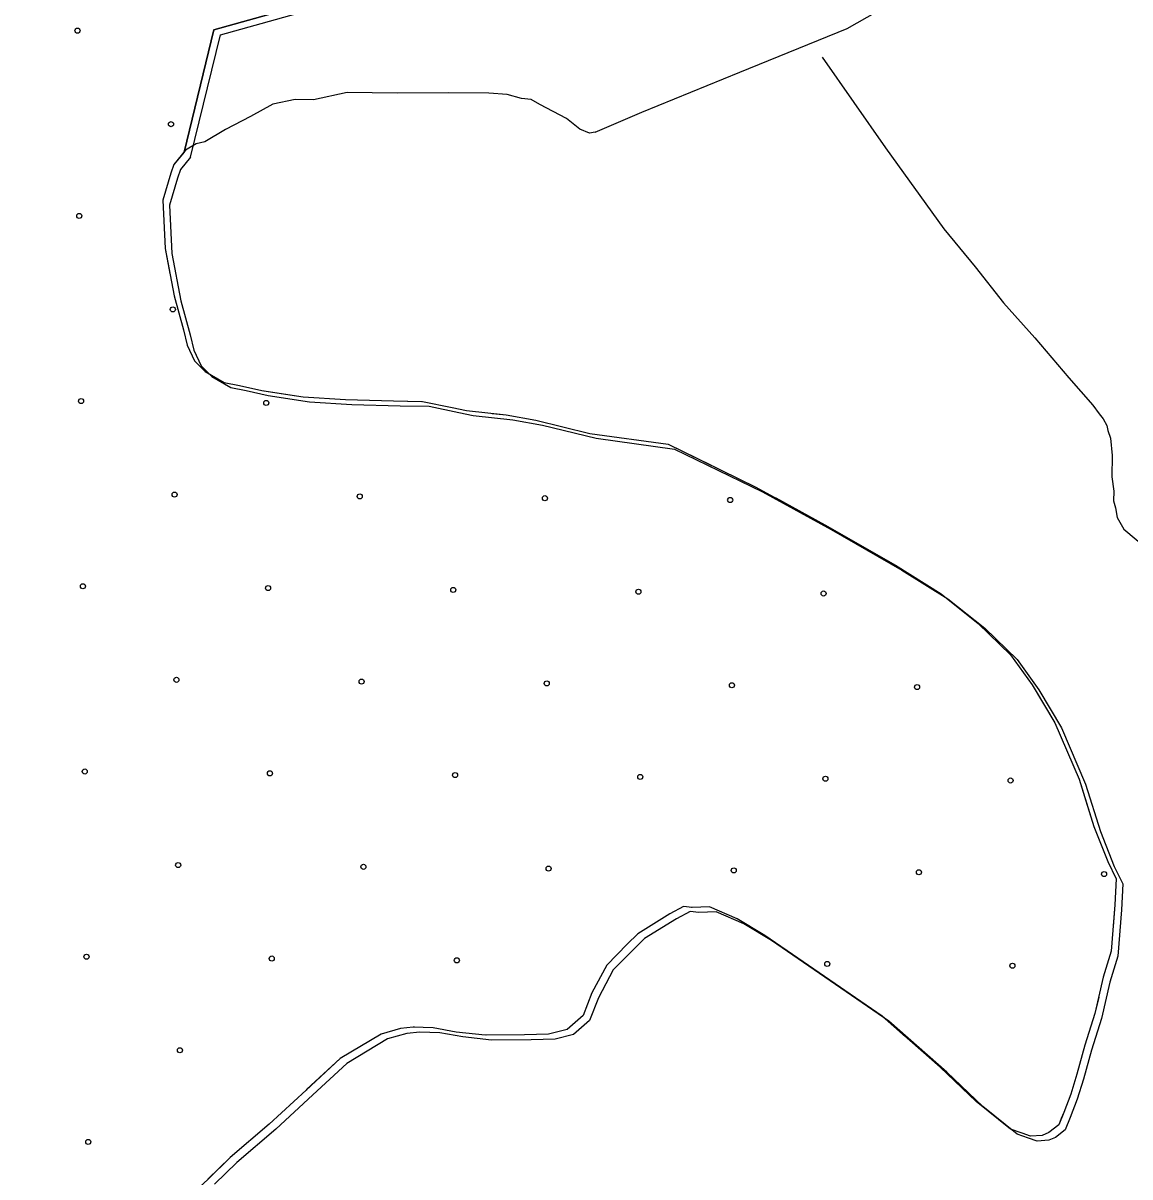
# Model space of a CAD drawing. Extents: x 1551132 to 1791609, y 378168 to 563823.
# Drawn here: x 1633033 to 1635332, y 475872 to 478268 of the extents above; entities that cross this region are included whole.
import ezdxf

# ---------------------------------------------------------------- set-up
doc = ezdxf.new("R2010")
doc.units = 0
for name, color, linetype in [('DESIGN - EROSION CONTROL - Devices', 7, 'Continuous'), ('DESIGN - SCRATCH - User 1', 7, 'Continuous'), ('DESIGN - TRAFFIC CONTROL PERMANENT - Pavement Marking Text', 7, 'Continuous'), ('DESIGN - TRANSPORTATION - Text', 7, 'Continuous'), ('SURVEY - VEGETATION - Features with Text', 7, 'Continuous')]:
    doc.layers.add(name, color=color, linetype=linetype)

msp = doc.modelspace()

# ---------------------------------------------------------------- linework, layer by layer
at = {"layer": 'DESIGN - EROSION CONTROL - Devices'}
for centre in [(1633146.302, 478251.898), (1633146.302, 478251.898), (1633340.445, 478057.755), (1633340.445, 478057.755), (1633150.035, 477867.345), (1633150.035, 477867.345), (1633344.179, 477673.202), (1633344.179, 477673.202), (1633153.769, 477482.792), (1633153.769, 477482.792), (1633538.322, 477479.059), (1633538.322, 477479.059), (1633347.912, 477288.649), (1633347.912, 477288.649), (1633732.465, 477284.915), (1633732.465, 477284.915), (1634117.018, 477281.182), (1634117.018, 477281.182), (1634501.571, 477277.448), (1634501.571, 477277.448), (1633157.502, 477098.239), (1633157.502, 477098.239), (1633542.055, 477094.506), (1633542.055, 477094.506), (1633926.608, 477090.772), (1633926.608, 477090.772), (1634311.161, 477087.039), (1634311.161, 477087.039), (1634695.714, 477083.305), (1634695.714, 477083.305), (1633351.646, 476904.096), (1633351.646, 476904.096), (1633736.199, 476900.362), (1633736.199, 476900.362), (1634120.752, 476896.629), (1634120.752, 476896.629), (1634505.305, 476892.895), (1634505.305, 476892.895), (1634889.858, 476889.162), (1634889.858, 476889.162), (1633161.236, 476713.686), (1633161.236, 476713.686), (1633545.789, 476709.953), (1633545.789, 476709.953), (1633930.342, 476706.219), (1633930.342, 476706.219), (1634314.895, 476702.486), (1634314.895, 476702.486), (1634699.448, 476698.752), (1634699.448, 476698.752), (1635084.001, 476695.019), (1635084.001, 476695.019), (1633355.379, 476519.543), (1633355.379, 476519.543), (1633739.932, 476515.809), (1633739.932, 476515.809), (1634124.485, 476512.076), (1634124.485, 476512.076), (1634509.038, 476508.342), (1634509.038, 476508.342), (1634893.591, 476504.609), (1634893.591, 476504.609), (1635278.144, 476500.875), (1635278.144, 476500.875), (1633164.97, 476329.133), (1633164.97, 476329.133), (1633549.522, 476325.4), (1633549.522, 476325.4), (1633934.075, 476321.666), (1633934.075, 476321.666), (1634703.181, 476314.199), (1634703.181, 476314.199), (1635087.734, 476310.466), (1635087.734, 476310.466), (1633359.113, 476134.99), (1633359.113, 476134.99), (1633168.703, 475944.58), (1633168.703, 475944.58)]:
    msp.add_circle(centre, 5.28, dxfattribs=at)
at = {"layer": 'DESIGN - SCRATCH - User 1'}
for points in [[(1632084.416, 476409.526), (1632514.333, 478964.076), (1633766.061, 478786.072), (1633697.58, 478614.618), (1633717.312, 478334.502), (1633429.419, 478253.791), (1633367.554, 477999.46)], [(1633367.554, 477999.46), (1633346.446, 477973.701), (1633340.229, 477955.742), (1633323.538, 477899.841), (1633328.313, 477799.58), (1633347.121, 477701.152), (1633366.262, 477630.767), (1633373.878, 477598.608), (1633389.486, 477566.349), (1633411.219, 477544.031), (1633450.96, 477521.489), (1633482.892, 477515.081), (1633528.775, 477504.48), (1633614.648, 477491.38), (1633702.612, 477486.272), (1633802.61, 477483.013), (1633862.625, 477482.263), (1633924.49, 477469.463), (1633954.423, 477463.071), (1634036.338, 477454.029), (1634098.228, 477443.237), (1634209.934, 477415.779)], [(1634209.934, 477415.779), (1634372.571, 477393.095), (1634555.2, 477304.334), (1634698.005, 477226.174), (1634844.718, 477141.947), (1634939.816, 477082.504), (1635016.906, 477021.319), (1635083.938, 476956.275), (1635129.012, 476893.557), (1635175.86, 476814.788), (1635226.168, 476697.935), (1635256.742, 476599.391), (1635285.691, 476526.898), (1635303.157, 476490.605), (1635300.391, 476436.595), (1635293.024, 476340.601), (1635276.266, 476286.791), (1635259.192, 476210.964), (1635238.259, 476145.204), (1635221.417, 476085.395), (1635208.826, 476043.535), (1635194.293, 476005.709), (1635183.926, 475979.833), (1635163.71, 475964.116), (1635149.636, 475958.316), (1635125.628, 475956.658), (1635107.728, 475962.933), (1635083.862, 475971.283), (1635012.714, 476028.385), (1634937.774, 476099.545), (1634817.352, 476205.406), (1634573.883, 476373.127), (1634516.409, 476408.003), (1634458.802, 476432.87), (1634422.795, 476431.395), (1634404.837, 476433.661), (1634376.629, 476418.053), (1634310.081, 476376.985), (1634287.781, 476355.284), (1634245.19, 476311.867), (1634214.383, 476254.257)], [(1634214.383, 476254.257), (1634196.083, 476207.147), (1634162.792, 476177.905), (1634124.66, 476168.363), (1634074.628, 476166.988), (1633992.588, 476166.013), (1633932.648, 476172.771), (1633884.732, 476181.388), (1633843.358, 476182.721), (1633816.7, 476180.238), (1633776.543, 476168.721), (1633691.887, 476117.678), (1633621.072, 476052.434), (1633544.173, 475981.249), (1633463.3, 475912.131), (1633417.193, 475867.079)]]:
    msp.add_lwpolyline(points, dxfattribs=at)
at = {"layer": 'DESIGN - TRAFFIC CONTROL PERMANENT - Pavement Marking Text'}
for points in [[(1633367.554, 477999.46), (1633429.419, 478253.791), (1633717.312, 478334.502), (1633697.58, 478614.618), (1633766.061, 478786.072), (1632514.333, 478964.076), (1632084.416, 476409.526)], [(1633367.554, 477999.46), (1633429.419, 478253.791), (1633717.312, 478334.502), (1633697.58, 478614.618), (1633766.061, 478786.072), (1632514.333, 478964.076), (1632084.416, 476409.526)], [(1633367.554, 477999.46), (1633429.419, 478253.791), (1633717.312, 478334.502), (1633697.58, 478614.618), (1633766.061, 478786.072), (1632514.333, 478964.076), (1632084.416, 476409.526)], [(1633367.554, 477999.46), (1633429.419, 478253.791), (1633717.312, 478334.502), (1633697.58, 478614.618), (1633766.061, 478786.072), (1632514.333, 478964.076), (1632084.416, 476409.526)], [(1633367.554, 477999.46), (1633429.419, 478253.791), (1633717.312, 478334.502), (1633697.58, 478614.618), (1633766.061, 478786.072), (1632514.333, 478964.076), (1632084.416, 476409.526)], [(1633381.245, 477989.201), (1633443.11, 478243.533), (1633731.004, 478324.244), (1633711.271, 478604.359), (1633779.753, 478775.814), (1632528.024, 478953.817), (1632098.108, 476399.268)], [(1633367.554, 477999.46), (1633346.446, 477973.701), (1633340.229, 477955.742), (1633323.538, 477899.841), (1633328.313, 477799.58), (1633347.121, 477701.152), (1633366.262, 477630.767), (1633373.878, 477598.608), (1633389.486, 477566.349), (1633411.219, 477544.031), (1633450.96, 477521.489), (1633482.892, 477515.081), (1633528.775, 477504.48), (1633614.648, 477491.38), (1633702.612, 477486.272), (1633802.61, 477483.013), (1633862.625, 477482.263), (1633924.49, 477469.463), (1633954.423, 477463.071), (1634036.338, 477454.029), (1634098.228, 477443.237), (1634209.934, 477415.779)], [(1633367.554, 477999.46), (1633346.446, 477973.701), (1633340.229, 477955.742), (1633323.538, 477899.841), (1633328.313, 477799.58), (1633347.121, 477701.152), (1633366.262, 477630.767), (1633373.878, 477598.608), (1633389.486, 477566.349), (1633411.219, 477544.031), (1633450.96, 477521.489), (1633482.892, 477515.081), (1633528.775, 477504.48), (1633614.648, 477491.38), (1633702.612, 477486.272), (1633802.61, 477483.013), (1633862.625, 477482.263), (1633924.49, 477469.463), (1633954.423, 477463.071), (1634036.338, 477454.029), (1634098.228, 477443.237), (1634209.934, 477415.779)], [(1633367.554, 477999.46), (1633346.446, 477973.701), (1633340.229, 477955.742), (1633323.538, 477899.841), (1633328.313, 477799.58), (1633347.121, 477701.152), (1633366.262, 477630.767), (1633373.878, 477598.608), (1633389.486, 477566.349), (1633411.219, 477544.031), (1633450.96, 477521.489), (1633482.892, 477515.081), (1633528.775, 477504.48), (1633614.648, 477491.38), (1633702.612, 477486.272), (1633802.61, 477483.013), (1633862.625, 477482.263), (1633924.49, 477469.463), (1633954.423, 477463.071), (1634036.338, 477454.029), (1634098.228, 477443.237), (1634209.934, 477415.779)], [(1633367.554, 477999.46), (1633346.446, 477973.701), (1633340.229, 477955.742), (1633323.538, 477899.841), (1633328.313, 477799.58), (1633347.121, 477701.152), (1633366.262, 477630.767), (1633373.878, 477598.608), (1633389.486, 477566.349), (1633411.219, 477544.031), (1633450.96, 477521.489), (1633482.892, 477515.081), (1633528.775, 477504.48), (1633614.648, 477491.38), (1633702.612, 477486.272), (1633802.61, 477483.013), (1633862.625, 477482.263), (1633924.49, 477469.463), (1633954.423, 477463.071), (1634036.338, 477454.029), (1634098.228, 477443.237), (1634209.934, 477415.779)], [(1633367.554, 477999.46), (1633346.446, 477973.701), (1633340.229, 477955.742), (1633323.538, 477899.841), (1633328.313, 477799.58), (1633347.121, 477701.152), (1633366.262, 477630.767), (1633373.878, 477598.608), (1633389.486, 477566.349), (1633411.219, 477544.031), (1633450.96, 477521.489), (1633482.892, 477515.081), (1633528.775, 477504.48), (1633614.648, 477491.38), (1633702.612, 477486.272), (1633802.61, 477483.013), (1633862.625, 477482.263), (1633924.49, 477469.463), (1633954.423, 477463.071), (1634036.338, 477454.029), (1634098.228, 477443.237), (1634209.934, 477415.779)], [(1633381.245, 477989.201), (1633360.137, 477963.442), (1633353.921, 477945.483), (1633337.229, 477889.582), (1633342.004, 477789.321), (1633360.812, 477690.894), (1633379.953, 477620.508), (1633387.57, 477588.349), (1633403.178, 477556.09), (1633424.91, 477533.773), (1633464.651, 477511.231), (1633496.584, 477504.822), (1633542.466, 477494.222), (1633628.339, 477481.122), (1633716.304, 477476.013), (1633816.301, 477472.755), (1633876.316, 477472.005), (1633938.182, 477459.204), (1633968.114, 477452.813), (1634050.029, 477443.771), (1634111.919, 477432.979), (1634223.625, 477405.52)], [(1634209.934, 477415.779), (1634372.571, 477393.095), (1634555.2, 477304.334), (1634698.005, 477226.174), (1634844.718, 477141.947), (1634939.816, 477082.504), (1635016.906, 477021.319), (1635083.938, 476956.275), (1635129.012, 476893.557), (1635175.86, 476814.788), (1635226.168, 476697.935), (1635256.742, 476599.391), (1635285.691, 476526.898), (1635303.157, 476490.605), (1635300.391, 476436.595), (1635293.024, 476340.601), (1635276.266, 476286.791), (1635259.192, 476210.964), (1635238.259, 476145.204), (1635221.417, 476085.395), (1635208.826, 476043.535), (1635194.293, 476005.709), (1635183.926, 475979.833), (1635163.71, 475964.116), (1635149.636, 475958.316), (1635125.628, 475956.658), (1635107.728, 475962.933), (1635083.862, 475971.283), (1635012.714, 476028.385), (1634937.774, 476099.545), (1634817.352, 476205.406), (1634573.883, 476373.127), (1634516.409, 476408.003), (1634458.802, 476432.87), (1634422.795, 476431.395), (1634404.837, 476433.661), (1634376.629, 476418.053), (1634310.081, 476376.985), (1634287.781, 476355.284), (1634245.19, 476311.867), (1634214.383, 476254.257)], [(1634209.934, 477415.779), (1634372.571, 477393.095), (1634555.2, 477304.334), (1634698.005, 477226.174), (1634844.718, 477141.947), (1634939.816, 477082.504), (1635016.906, 477021.319), (1635083.938, 476956.275), (1635129.012, 476893.557), (1635175.86, 476814.788), (1635226.168, 476697.935), (1635256.742, 476599.391), (1635285.691, 476526.898), (1635303.157, 476490.605), (1635300.391, 476436.595), (1635293.024, 476340.601), (1635276.266, 476286.791), (1635259.192, 476210.964), (1635238.259, 476145.204), (1635221.417, 476085.395), (1635208.826, 476043.535), (1635194.293, 476005.709), (1635183.926, 475979.833), (1635163.71, 475964.116), (1635149.636, 475958.316), (1635125.628, 475956.658), (1635107.728, 475962.933), (1635083.862, 475971.283), (1635012.714, 476028.385), (1634937.774, 476099.545), (1634817.352, 476205.406), (1634573.883, 476373.127), (1634516.409, 476408.003), (1634458.802, 476432.87), (1634422.795, 476431.395), (1634404.837, 476433.661), (1634376.629, 476418.053), (1634310.081, 476376.985), (1634287.781, 476355.284), (1634245.19, 476311.867), (1634214.383, 476254.257)], [(1634209.934, 477415.779), (1634372.571, 477393.095), (1634555.2, 477304.334), (1634698.005, 477226.174), (1634844.718, 477141.947), (1634939.816, 477082.504), (1635016.906, 477021.319), (1635083.938, 476956.275), (1635129.012, 476893.557), (1635175.86, 476814.788), (1635226.168, 476697.935), (1635256.742, 476599.391), (1635285.691, 476526.898), (1635303.157, 476490.605), (1635300.391, 476436.595), (1635293.024, 476340.601), (1635276.266, 476286.791), (1635259.192, 476210.964), (1635238.259, 476145.204), (1635221.417, 476085.395), (1635208.826, 476043.535), (1635194.293, 476005.709), (1635183.926, 475979.833), (1635163.71, 475964.116), (1635149.636, 475958.316), (1635125.628, 475956.658), (1635107.728, 475962.933), (1635083.862, 475971.283), (1635012.714, 476028.385), (1634937.774, 476099.545), (1634817.352, 476205.406), (1634573.883, 476373.127), (1634516.409, 476408.003), (1634458.802, 476432.87), (1634422.795, 476431.395), (1634404.837, 476433.661), (1634376.629, 476418.053), (1634310.081, 476376.985), (1634287.781, 476355.284), (1634245.19, 476311.867), (1634214.383, 476254.257)], [(1634209.934, 477415.779), (1634372.571, 477393.095), (1634555.2, 477304.334), (1634698.005, 477226.174), (1634844.718, 477141.947), (1634939.816, 477082.504), (1635016.906, 477021.319), (1635083.938, 476956.275), (1635129.012, 476893.557), (1635175.86, 476814.788), (1635226.168, 476697.935), (1635256.742, 476599.391), (1635285.691, 476526.898), (1635303.157, 476490.605), (1635300.391, 476436.595), (1635293.024, 476340.601), (1635276.266, 476286.791), (1635259.192, 476210.964), (1635238.259, 476145.204), (1635221.417, 476085.395), (1635208.826, 476043.535), (1635194.293, 476005.709), (1635183.926, 475979.833), (1635163.71, 475964.116), (1635149.636, 475958.316), (1635125.628, 475956.658), (1635107.728, 475962.933), (1635083.862, 475971.283), (1635012.714, 476028.385), (1634937.774, 476099.545), (1634817.352, 476205.406), (1634573.883, 476373.127), (1634516.409, 476408.003), (1634458.802, 476432.87), (1634422.795, 476431.395), (1634404.837, 476433.661), (1634376.629, 476418.053), (1634310.081, 476376.985), (1634287.781, 476355.284), (1634245.19, 476311.867), (1634214.383, 476254.257)], [(1634209.934, 477415.779), (1634372.571, 477393.095), (1634555.2, 477304.334), (1634698.005, 477226.174), (1634844.718, 477141.947), (1634939.816, 477082.504), (1635016.906, 477021.319), (1635083.938, 476956.275), (1635129.012, 476893.557), (1635175.86, 476814.788), (1635226.168, 476697.935), (1635256.742, 476599.391), (1635285.691, 476526.898), (1635303.157, 476490.605), (1635300.391, 476436.595), (1635293.024, 476340.601), (1635276.266, 476286.791), (1635259.192, 476210.964), (1635238.259, 476145.204), (1635221.417, 476085.395), (1635208.826, 476043.535), (1635194.293, 476005.709), (1635183.926, 475979.833), (1635163.71, 475964.116), (1635149.636, 475958.316), (1635125.628, 475956.658), (1635107.728, 475962.933), (1635083.862, 475971.283), (1635012.714, 476028.385), (1634937.774, 476099.545), (1634817.352, 476205.406), (1634573.883, 476373.127), (1634516.409, 476408.003), (1634458.802, 476432.87), (1634422.795, 476431.395), (1634404.837, 476433.661), (1634376.629, 476418.053), (1634310.081, 476376.985), (1634287.781, 476355.284), (1634245.19, 476311.867), (1634214.383, 476254.257)], [(1634223.625, 477405.52), (1634386.263, 477382.836), (1634568.892, 477294.076), (1634711.697, 477215.915), (1634858.41, 477131.688), (1634953.508, 477072.245), (1635030.597, 477011.06), (1635097.629, 476946.017), (1635142.703, 476883.299), (1635189.552, 476804.53), (1635239.859, 476687.677), (1635270.433, 476589.133), (1635299.382, 476516.639), (1635316.849, 476480.347), (1635314.082, 476426.337), (1635306.715, 476330.343), (1635289.957, 476276.533), (1635272.883, 476200.706), (1635251.95, 476134.946), (1635235.109, 476075.136), (1635222.517, 476033.277), (1635207.984, 475995.451), (1635197.618, 475969.575), (1635177.402, 475953.858), (1635163.327, 475948.058), (1635139.319, 475946.399), (1635121.42, 475952.674), (1635097.553, 475961.025), (1635026.405, 476018.126), (1634951.465, 476089.286), (1634831.043, 476195.147), (1634587.574, 476362.868), (1634530.1, 476397.744), (1634472.493, 476422.611), (1634436.486, 476421.136), (1634418.528, 476423.403), (1634390.32, 476407.794), (1634323.772, 476366.726), (1634301.472, 476345.026), (1634258.882, 476301.608), (1634228.074, 476243.998)], [(1634214.383, 476254.257), (1634196.083, 476207.147), (1634162.792, 476177.905), (1634124.66, 476168.363), (1634074.628, 476166.988), (1633992.588, 476166.013), (1633932.648, 476172.771), (1633884.732, 476181.388), (1633843.358, 476182.721), (1633816.7, 476180.238), (1633776.543, 476168.721), (1633691.887, 476117.678), (1633621.072, 476052.434), (1633544.173, 475981.249), (1633463.3, 475912.131), (1633417.193, 475867.079)], [(1634214.383, 476254.257), (1634196.083, 476207.147), (1634162.792, 476177.905), (1634124.66, 476168.363), (1634074.628, 476166.988), (1633992.588, 476166.013), (1633932.648, 476172.771), (1633884.732, 476181.388), (1633843.358, 476182.721), (1633816.7, 476180.238), (1633776.543, 476168.721), (1633691.887, 476117.678), (1633621.072, 476052.434), (1633544.173, 475981.249), (1633463.3, 475912.131), (1633417.193, 475867.079)], [(1634214.383, 476254.257), (1634196.083, 476207.147), (1634162.792, 476177.905), (1634124.66, 476168.363), (1634074.628, 476166.988), (1633992.588, 476166.013), (1633932.648, 476172.771), (1633884.732, 476181.388), (1633843.358, 476182.721), (1633816.7, 476180.238), (1633776.543, 476168.721), (1633691.887, 476117.678), (1633621.072, 476052.434), (1633544.173, 475981.249), (1633463.3, 475912.131), (1633417.193, 475867.079)], [(1634214.383, 476254.257), (1634196.083, 476207.147), (1634162.792, 476177.905), (1634124.66, 476168.363), (1634074.628, 476166.988), (1633992.588, 476166.013), (1633932.648, 476172.771), (1633884.732, 476181.388), (1633843.358, 476182.721), (1633816.7, 476180.238), (1633776.543, 476168.721), (1633691.887, 476117.678), (1633621.072, 476052.434), (1633544.173, 475981.249), (1633463.3, 475912.131), (1633417.193, 475867.079)], [(1634214.383, 476254.257), (1634196.083, 476207.147), (1634162.792, 476177.905), (1634124.66, 476168.363), (1634074.628, 476166.988), (1633992.588, 476166.013), (1633932.648, 476172.771), (1633884.732, 476181.388), (1633843.358, 476182.721), (1633816.7, 476180.238), (1633776.543, 476168.721), (1633691.887, 476117.678), (1633621.072, 476052.434), (1633544.173, 475981.249), (1633463.3, 475912.131), (1633417.193, 475867.079)], [(1634228.074, 476243.998), (1634209.775, 476196.889), (1634176.484, 476167.646), (1634138.351, 476158.104), (1634088.319, 476156.729), (1634006.279, 476155.754), (1633946.339, 476162.512), (1633898.423, 476171.129), (1633857.049, 476172.463), (1633830.392, 476169.979), (1633790.234, 476158.462), (1633705.578, 476107.419), (1633634.763, 476042.176), (1633557.865, 475970.991), (1633476.992, 475901.872), (1633430.884, 475856.821)]]:
    msp.add_lwpolyline(points, dxfattribs=at)
at = {"layer": 'DESIGN - TRANSPORTATION - Text'}
for points in [[(1634221.484, 478040.87), (1634318.456, 478082.571), (1634521.527, 478165.698), (1634744.705, 478256.526), (1634827.328, 478303.369), (1634875.752, 478334.694), (1634936.45, 478385.862), (1635062.756, 478545.925), (1635130.913, 478682.095)], [(1634692.331, 478197.032), (1634823.911, 478008.611), (1634945.583, 477840.807), (1635010.482, 477761.855), (1635069.438, 477686.994), (1635134.412, 477614.043), (1635205.252, 477531.007), (1635254.459, 477474.289), (1635268.209, 477456.08), (1635276.067, 477445.972), (1635283.867, 477431.846), (1635285.733, 477421.813), (1635291.516, 477405.721), (1635295.033, 477369.645), (1635294.441, 477325.618), (1635298.041, 477295.543), (1635297.775, 477275.534), (1635301.583, 477261.467), (1635305.308, 477241.4), (1635318.974, 477217.191), (1635374.314, 477170.398)], [(1634221.567, 478040.886), (1634209.542, 478039.028), (1634189.634, 478047.295), (1634161.902, 478069.687), (1634106.236, 478098.438), (1634088.353, 478108.688), (1634068.371, 478110.938), (1634038.463, 478119.33), (1634000.481, 478121.813), (1633916.466, 478122.863), (1633810.418, 478122.188), (1633706.404, 478123.497), (1633636.189, 478108.346), (1633598.19, 478108.821), (1633552.058, 478099.379), (1633505.725, 478073.904), (1633453.377, 478046.511), (1633411.044, 478020.985), (1633392.995, 478017.202), (1633370.82, 478003.452), (1633346.446, 477973.701), (1633340.229, 477955.742), (1633323.538, 477899.841), (1633328.313, 477799.58), (1633347.121, 477701.152), (1633366.262, 477630.767), (1633373.878, 477598.608), (1633389.486, 477566.349), (1633411.219, 477544.031), (1633450.96, 477521.489), (1633482.892, 477515.081), (1633528.775, 477504.48), (1633614.648, 477491.38), (1633702.612, 477486.272), (1633802.61, 477483.013), (1633862.625, 477482.263), (1633924.49, 477469.463), (1633954.423, 477463.071), (1634036.338, 477454.029), (1634098.228, 477443.237), (1634209.934, 477415.779)], [(1634209.934, 477415.779), (1634372.571, 477393.095), (1634555.2, 477304.334), (1634698.005, 477226.174), (1634844.718, 477141.947), (1634939.816, 477082.504), (1635016.906, 477021.319), (1635083.938, 476956.275), (1635129.012, 476893.557), (1635175.86, 476814.788), (1635226.168, 476697.935), (1635256.742, 476599.391), (1635285.691, 476526.898), (1635303.157, 476490.605), (1635300.391, 476436.595), (1635293.024, 476340.601), (1635276.266, 476286.791), (1635259.192, 476210.964), (1635238.259, 476145.204), (1635221.417, 476085.395), (1635208.826, 476043.535), (1635194.293, 476005.709), (1635183.926, 475979.833), (1635163.71, 475964.116), (1635149.636, 475958.316), (1635125.628, 475956.658), (1635107.728, 475962.933), (1635083.862, 475971.283), (1635012.714, 476028.385), (1634937.774, 476099.545), (1634817.352, 476205.406), (1634573.883, 476373.127), (1634516.409, 476408.003), (1634458.802, 476432.87), (1634422.795, 476431.395), (1634404.837, 476433.661), (1634376.629, 476418.053), (1634310.081, 476376.985), (1634287.781, 476355.284), (1634245.19, 476311.867), (1634214.383, 476254.257)], [(1634214.383, 476254.257), (1634196.083, 476207.147), (1634162.792, 476177.905), (1634124.66, 476168.363), (1634074.628, 476166.988), (1633992.588, 476166.013), (1633932.648, 476172.771), (1633884.732, 476181.388), (1633843.358, 476182.721), (1633816.7, 476180.238), (1633776.543, 476168.721), (1633691.887, 476117.678), (1633621.072, 476052.434), (1633544.173, 475981.249), (1633463.3, 475912.131), (1633416.726, 475866.621), (1633384.352, 475836.962), (1633346.053, 475813.395), (1633309.754, 475789.802), (1633243.339, 475764.56), (1633173.165, 475745.426), (1633114.825, 475719.25)]]:
    msp.add_lwpolyline(points, dxfattribs=at)
at = {"layer": 'SURVEY - VEGETATION - Features with Text'}
for points in [[(1633367.554, 477999.46), (1633429.419, 478253.791), (1633431.586, 478254.4)], [(1633367.554, 477999.46), (1633346.446, 477973.701), (1633340.229, 477955.742), (1633323.538, 477899.841), (1633328.313, 477799.58), (1633338.254, 477747.537)], [(1633373.137, 477601.733), (1633373.878, 477598.608), (1633389.486, 477566.349), (1633411.219, 477544.031), (1633450.96, 477521.489), (1633482.892, 477515.081), (1633528.775, 477504.48), (1633596.44, 477494.155)], [(1633596.44, 477494.155), (1633614.648, 477491.38), (1633702.612, 477486.272), (1633802.61, 477483.013), (1633860.017, 477482.297)], [(1634007.705, 477457.188), (1634036.338, 477454.029), (1634098.228, 477443.237), (1634209.934, 477415.779)], [(1634209.934, 477415.779), (1634372.571, 477393.095), (1634462.319, 477349.477)], [(1634596.191, 477281.9), (1634698.005, 477226.174), (1634826.294, 477152.522)], [(1634826.294, 477152.522), (1634844.718, 477141.947), (1634939.816, 477082.504), (1635016.906, 477021.319), (1635040.005, 476998.901)], [(1635134.92, 476883.632), (1635175.86, 476814.788), (1635226.168, 476697.935), (1635242.967, 476643.801)], [(1635242.967, 476643.801), (1635256.742, 476599.391), (1635285.691, 476526.898), (1635303.157, 476490.605), (1635300.391, 476436.595), (1635296.941, 476391.636)], [(1634653.122, 476318.542), (1634573.883, 476373.127), (1634516.409, 476408.003), (1634458.802, 476432.87), (1634422.795, 476431.395), (1634421.045, 476431.62)], [(1634293.439, 476360.784), (1634287.781, 476355.284), (1634245.19, 476311.867), (1634214.383, 476254.257)], [(1634865.851, 476162.771), (1634817.352, 476205.406), (1634653.122, 476318.542)], [(1634214.383, 476254.257), (1634196.083, 476207.147), (1634162.792, 476177.905), (1634124.66, 476168.363), (1634074.628, 476166.988), (1633994.855, 476166.038)], [(1635266.941, 476245.365), (1635259.192, 476210.964), (1635238.259, 476145.204), (1635221.417, 476085.395), (1635208.826, 476043.535), (1635194.293, 476005.709), (1635189.326, 475993.309)], [(1633846.025, 476182.638), (1633843.358, 476182.721), (1633816.7, 476180.238), (1633776.543, 476168.721), (1633691.887, 476117.678), (1633622.813, 476054.034)], [(1633622.813, 476054.043), (1633621.072, 476052.434), (1633544.173, 475981.249), (1633463.3, 475912.131), (1633427.209, 475876.871)], [(1635189.326, 475993.309), (1635183.926, 475979.833), (1635163.71, 475964.116), (1635149.636, 475958.316), (1635125.628, 475956.658), (1635107.728, 475962.933), (1635083.862, 475971.283), (1635012.714, 476028.385), (1634977.098, 476062.202)]]:
    msp.add_lwpolyline(points, dxfattribs=at)

doc.saveas('drawing.dxf')
